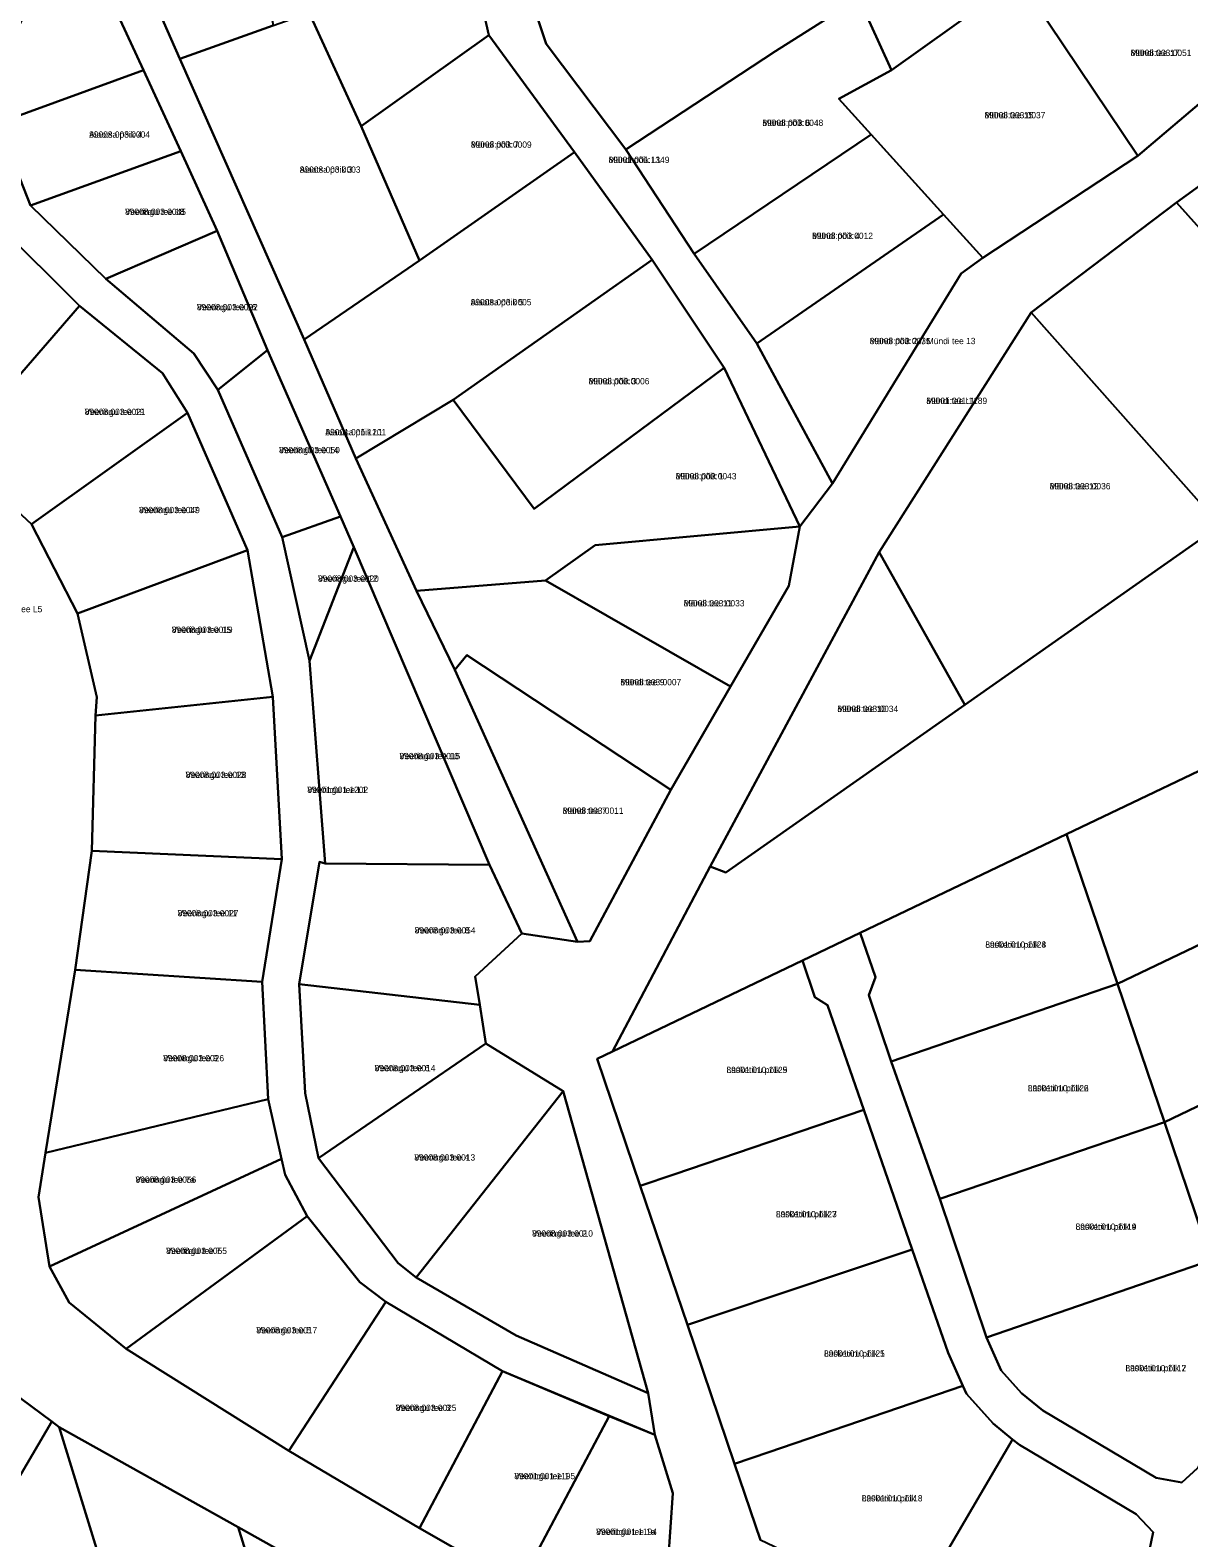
# Model space of a CAD drawing. Extents: x 526849 to 562296, y 6591741 to 6618546.
# Drawn here: x 551781.3 to 552057.6, y 6595150.6 to 6595510 of the extents above; entities that cross this region are included whole.
import ezdxf

# ---------------------------------------------------------------- set-up
doc = ezdxf.new("R2010")
doc.units = 0
for name, color, linetype in [('L_AADRESS', 7, 'Continuous'), ('PIIR', 7, 'Continuous'), ('TUNNUS', 7, 'Continuous')]:
    doc.layers.add(name, color=color, linetype=linetype)

msp = doc.modelspace()

# ---------------------------------------------------------------- linework, layer by layer
at = {"layer": 'PIIR'}
for points in [[(551964.77, 6595391.69), (551946.79, 6595429.49), (551929.58, 6595455.26), (551911.09, 6595480.89), (551890.68, 6595508.81), (551882.81, 6595543.46), (551865.79, 6595582.79), (551877.72, 6595589.12), (551887.08, 6595593.9), (551894.36, 6595596.82), (551900.5, 6595597.77), (551903.42, 6595569.83), (551905.13, 6595553.97), (551891.18, 6595547.41), (551901.06, 6595516.54), (551904.33, 6595506.76), (551923.27, 6595481.57), (551939.61, 6595456.7), (551954.54, 6595435.31), (551972.6, 6595401.9)], [(551961.5, 6595565.35), (551971.33, 6595534.05), (551978.88, 6595517.62), (551959, 6595504.96), (551923.27, 6595481.57), (551904.33, 6595506.76), (551901.06, 6595516.54), (551919.15, 6595537.84), (551905.13, 6595553.97)], [(551829.57, 6595562.67), (551839.19, 6595511.07), (551816.95, 6595503.16), (551796.95, 6595548.73)], [(551978.88, 6595517.62), (551971.33, 6595534.05), (552000.62, 6595547.11), (552006.03, 6595539.04), (552057.28, 6595558.89), (552070.25, 6595521.97), (552024.39, 6595527.33), (552017.07, 6595522.21), (551986.69, 6595500.47)], [(551791.57, 6595536.56), (551796.95, 6595548.73), (551816.95, 6595503.16), (551846.61, 6595436.25), (551858.94, 6595407.89), (551873.42, 6595376.36), (551882.52, 6595357.51), (551911.77, 6595292.67), (551898.51, 6595294.64), (551890.77, 6595311.04), (551858.42, 6595386.71), (551855.24, 6595394.02), (551837.87, 6595433.73), (551825.88, 6595462.13), (551817.17, 6595481.15), (551808.31, 6595500.49)], [(551890.68, 6595508.81), (551860.17, 6595487.07), (551847.77, 6595514.14), (551845.39, 6595519.77), (551882.81, 6595543.46)], [(551778.73, 6595511.21), (551791.57, 6595536.56), (551808.31, 6595500.49), (551773.6, 6595487.85)], [(552070.25, 6595521.97), (552062.66, 6595494.62), (552045.4, 6595480.02), (552017.07, 6595522.21), (552024.39, 6595527.33)], [(552045.4, 6595480.02), (552008.4, 6595455.75), (551999.08, 6595466.03), (551981.81, 6595485.1), (551974.11, 6595493.65), (551986.69, 6595500.47), (552017.07, 6595522.21)], [(551923.27, 6595481.57), (551959, 6595504.96), (551978.88, 6595517.62), (551986.69, 6595500.47), (551974.11, 6595493.65), (551981.81, 6595485.1), (551939.61, 6595456.7)], [(551860.17, 6595487.07), (551874.14, 6595455.12), (551846.61, 6595436.25), (551816.95, 6595503.16), (551839.19, 6595511.07), (551847.77, 6595514.14)], [(551860.17, 6595487.07), (551890.68, 6595508.81), (551911.09, 6595480.89), (551874.14, 6595455.12)], [(551817.17, 6595481.15), (551781.34, 6595468.23), (551773.6, 6595487.85), (551808.31, 6595500.49)], [(552098.59, 6595457.53), (552078.27, 6595442.56), (552054.64, 6595468.9), (552079.06, 6595486.66), (552083.68, 6595491.91), (552093.5, 6595483.27), (552098.84, 6595475.58), (552094.21, 6595466.04)], [(551939.61, 6595456.7), (551981.81, 6595485.1), (551999.08, 6595466.03), (551954.54, 6595435.31)], [(551825.88, 6595462.13), (551799.3, 6595450.75), (551781.34, 6595468.23), (551817.17, 6595481.15)], [(551858.94, 6595407.89), (551846.61, 6595436.25), (551874.14, 6595455.12), (551911.09, 6595480.89), (551929.58, 6595455.26), (551882.13, 6595421.86)], [(552054.64, 6595468.9), (552078.27, 6595442.56), (552101.13, 6595417.08), (552065.04, 6595391.94), (552019.94, 6595442.69)], [(551793.02, 6595444.26), (551762.89, 6595409.54), (551724.17, 6595437.26), (551773.57, 6595463.59)], [(552008.4, 6595455.75), (552003.24, 6595451.97), (551972.6, 6595401.9), (551954.54, 6595435.31), (551999.08, 6595466.03)], [(551837.87, 6595433.73), (551826.01, 6595424.26), (551820.31, 6595432.91), (551799.3, 6595450.75), (551825.88, 6595462.13)], [(551882.13, 6595421.86), (551929.58, 6595455.26), (551946.79, 6595429.49), (551901.42, 6595395.85)], [(551812.86, 6595428.2), (551818.81, 6595418.75), (551781.6, 6595392.24), (551762.89, 6595409.54), (551793.02, 6595444.26)], [(552065.04, 6595391.94), (552004.11, 6595349.12), (551983.7, 6595385.57), (552019.94, 6595442.69)], [(551855.24, 6595394.02), (551841.39, 6595389.1), (551826.01, 6595424.26), (551837.87, 6595433.73)], [(551901.42, 6595395.85), (551946.79, 6595429.49), (551964.77, 6595391.69), (551915.98, 6595387.23), (551904.12, 6595378.76), (551873.42, 6595376.36), (551858.94, 6595407.89), (551882.13, 6595421.86)], [(551833.06, 6595385.99), (551792.52, 6595370.94), (551781.6, 6595392.24), (551818.81, 6595418.75)], [(551858.42, 6595386.71), (551847.88, 6595359.67), (551841.39, 6595389.1), (551855.24, 6595394.02)], [(551915.98, 6595387.23), (551964.77, 6595391.69), (551962.18, 6595377.53), (551948.28, 6595353.55), (551904.12, 6595378.76)], [(551839.11, 6595351.07), (551796.87, 6595346.63), (551797.18, 6595351), (551792.52, 6595370.94), (551833.06, 6595385.99)], [(551847.88, 6595359.67), (551858.42, 6595386.71), (551890.77, 6595311.04), (551851.63, 6595311.34)], [(552004.11, 6595349.12), (551947.12, 6595309.15), (551943.4, 6595310.63), (551983.7, 6595385.57)], [(551948.28, 6595353.55), (551934, 6595328.88), (551885.41, 6595360.97), (551882.52, 6595357.51), (551873.42, 6595376.36), (551904.12, 6595378.76)], [(551885.41, 6595360.97), (551934, 6595328.88), (551914.76, 6595292.82), (551911.77, 6595292.67), (551882.52, 6595357.51)], [(551839.11, 6595351.07), (551841.3, 6595312.35), (551796, 6595314.31), (551796.87, 6595346.63)], [(552075.64, 6595340.93), (552087.88, 6595305.31), (552040.53, 6595282.67), (552028.41, 6595318.34)], [(552028.41, 6595318.34), (552040.53, 6595282.67), (551986.57, 6595264.15), (551981.25, 6595279.91), (551982.82, 6595284.24), (551979.22, 6595294.82)], [(551841.3, 6595312.35), (551836.56, 6595283.14), (551791.98, 6595285.98), (551796, 6595314.31)], [(551850.24, 6595311.69), (551851.63, 6595311.34), (551890.77, 6595311.04), (551898.51, 6595294.64), (551887.38, 6595284.4), (551888.48, 6595277.6), (551845.42, 6595282.54)], [(552087.88, 6595305.31), (552097.45, 6595277.45), (552099.19, 6595272.37), (552051.73, 6595249.67), (552040.53, 6595282.67)], [(551965.46, 6595288.24), (551968.39, 6595279.5), (551971.39, 6595277.55), (551980.02, 6595252.6), (551934.72, 6595237.21), (551926.74, 6595234.5), (551916.46, 6595264.8), (551920.12, 6595266.55)], [(551791.98, 6595285.98), (551836.56, 6595283.14), (551838, 6595255.17), (551784.94, 6595242.36)], [(551846.82, 6595256.56), (551845.42, 6595282.54), (551888.48, 6595277.6), (551889.91, 6595268.4), (551850.01, 6595241.07)], [(552040.53, 6595282.67), (552051.73, 6595249.67), (551998.16, 6595231.36), (551986.57, 6595264.15)], [(552099.19, 6595272.37), (552102.39, 6595263.02), (552105.94, 6595252.6), (552089.2, 6595220.9), (552072.13, 6595189.6), (552062.91, 6595216.77), (552051.73, 6595249.67)], [(551869, 6595216.07), (551850.01, 6595241.07), (551889.91, 6595268.4), (551908.39, 6595257.07), (551873.3, 6595212.62)], [(551785.87, 6595215.25), (551783.24, 6595231.82), (551784.94, 6595242.36), (551838, 6595255.17), (551841.23, 6595240.89)], [(551928.62, 6595185.07), (551897.12, 6595198.77), (551873.3, 6595212.62), (551908.39, 6595257.07)], [(551980.02, 6595252.6), (551991.57, 6595219.32), (551946.07, 6595204.08), (551937.98, 6595201.35), (551926.74, 6595234.5), (551934.72, 6595237.21)], [(552051.73, 6595249.67), (552062.91, 6595216.77), (552009.28, 6595198.32), (551998.16, 6595231.36)], [(551785.87, 6595215.25), (551841.23, 6595240.89), (551842.07, 6595237.14), (551847.35, 6595227.27), (551804.18, 6595195.59), (551790.58, 6595206.67)], [(551859.92, 6595211.56), (551866.06, 6595206.81), (551842.96, 6595171.34), (551804.18, 6595195.59), (551847.35, 6595227.27)], [(551991.57, 6595219.32), (552000.2, 6595194.65), (552003.63, 6595186.82), (551957.39, 6595171), (551949.22, 6595168.2), (551937.98, 6595201.35), (551946.07, 6595204.08)], [(552062.91, 6595216.77), (552072.13, 6595189.6), (552059.66, 6595167.21), (552055.85, 6595163.78), (552049.76, 6595164.91), (552022.71, 6595180.96), (552017.62, 6595185.09), (552012.81, 6595190.47), (552009.28, 6595198.32)], [(551893.91, 6595190.33), (551874.09, 6595152.87), (551842.96, 6595171.34), (551866.06, 6595206.81)], [(551754.18, 6595163.11), (551766.67, 6595192.89), (551786.42, 6595178.3), (551760.57, 6595134.35), (551745.14, 6595108.29), (551737.94, 6595131.37)], [(551874.09, 6595152.87), (551893.91, 6595190.33), (551919.35, 6595179.61), (551897.93, 6595139.26)], [(552003.63, 6595186.82), (552004.53, 6595184.9), (552010.87, 6595177.82), (552015.52, 6595174.02), (551990.7, 6595131.67), (551963.64, 6595146.15), (551955.38, 6595150.02), (551949.22, 6595168.2), (551957.39, 6595171)], [(551897.93, 6595139.26), (551919.35, 6595179.61), (551930.22, 6595175.11), (551934.52, 6595161.22), (551933.37, 6595144.99), (551925.48, 6595123.56)], [(551760.57, 6595134.35), (551786.42, 6595178.3), (551788.17, 6595176.98), (551807.99, 6595112.7), (551813.62, 6595094.81), (551800.86, 6595090.74)], [(551788.17, 6595176.98), (551830.84, 6595153.13), (551840.28, 6595122.72), (551807.99, 6595112.7)], [(552015.52, 6595174.02), (552017.15, 6595172.73), (552044.96, 6595156.18), (552049.05, 6595151.91), (552047.73, 6595145.4), (552028.18, 6595111.62), (551990.7, 6595131.67)], [(551830.84, 6595153.13), (551843.53, 6595146.04), (551862.78, 6595083.95), (551864.56, 6595078.28), (551873.83, 6595048.18), (551877.35, 6595042.4), (551885.42, 6595036.38), (551894.57, 6595033.25), (551900.53, 6595033.06), (551928.05, 6595041.63), (551933.75, 6595043.34), (551993.94, 6595061.96), (552006.02, 6595055.21), (551977.04, 6595046.26), (551937.86, 6595034.14), (551903.49, 6595023.51), (551898.35, 6595023.18), (551890.67, 6595023.78), (551881.15, 6595027.41), (551871.95, 6595033.75), (551866.7, 6595040.74), (551864.25, 6595045.16), (551853.02, 6595081.58), (551840.28, 6595122.72)]]:
    msp.add_lwpolyline(points, close=True, dxfattribs=at)
for points in [[(551730.21, 6595532.77), (551705.36, 6595488.91), (551699.24, 6595476.2), (551697.13, 6595467.91), (551699.07, 6595460.23), (551706.41, 6595451.62), (551724.17, 6595437.26), (551762.89, 6595409.54), (551781.6, 6595392.24), (551792.52, 6595370.94), (551797.18, 6595351), (551796.87, 6595346.63), (551796, 6595314.31), (551791.98, 6595285.98), (551784.94, 6595242.36), (551783.24, 6595231.82), (551785.87, 6595215.25), (551790.58, 6595206.67), (551804.18, 6595195.59), (551842.96, 6595171.34), (551874.09, 6595152.87), (551897.93, 6595139.26)], [(551933.37, 6595144.99), (551934.52, 6595161.22), (551930.22, 6595175.11), (551928.62, 6595185.07), (551908.39, 6595257.07), (551889.91, 6595268.4), (551888.48, 6595277.6), (551887.38, 6595284.4), (551898.51, 6595294.64), (551911.77, 6595292.67), (551914.76, 6595292.82), (551934, 6595328.88), (551948.28, 6595353.55), (551962.18, 6595377.53), (551964.77, 6595391.69), (551972.6, 6595401.9), (552003.24, 6595451.97), (552008.4, 6595455.75), (552045.4, 6595480.02), (552062.66, 6595494.62)], [(551773.6, 6595487.85), (551781.34, 6595468.23), (551799.3, 6595450.75), (551820.31, 6595432.91), (551826.01, 6595424.26), (551841.39, 6595389.1), (551847.88, 6595359.67), (551851.63, 6595311.34), (551850.24, 6595311.69), (551845.42, 6595282.54), (551846.82, 6595256.56), (551850.01, 6595241.07), (551869, 6595216.07), (551873.3, 6595212.62), (551897.12, 6595198.77), (551928.62, 6595185.07), (551930.22, 6595175.11), (551893.91, 6595190.33), (551866.06, 6595206.81), (551859.92, 6595211.56), (551847.35, 6595227.27), (551842.07, 6595237.14), (551841.23, 6595240.89), (551838, 6595255.17), (551836.56, 6595283.14), (551841.3, 6595312.35), (551839.11, 6595351.07), (551833.06, 6595385.99), (551818.81, 6595418.75), (551812.86, 6595428.2), (551793.02, 6595444.26), (551773.57, 6595463.59)], [(552079.06, 6595486.66), (552054.64, 6595468.9), (552019.94, 6595442.69), (551983.7, 6595385.57), (551943.4, 6595310.63), (551920.12, 6595266.55), (551916.46, 6595264.8), (551926.74, 6595234.5), (551937.98, 6595201.35), (551949.22, 6595168.2), (551955.38, 6595150.02)], [(552075.64, 6595340.93), (552028.41, 6595318.34), (551979.22, 6595294.82), (551965.46, 6595288.24), (551920.12, 6595266.55), (551943.4, 6595310.63), (551947.12, 6595309.15), (552004.11, 6595349.12), (552065.04, 6595391.94)], [(552047.73, 6595145.4), (552049.05, 6595151.91), (552044.96, 6595156.18), (552017.15, 6595172.73), (552015.52, 6595174.02), (552010.87, 6595177.82), (552004.53, 6595184.9), (552003.63, 6595186.82), (552000.2, 6595194.65), (551991.57, 6595219.32), (551980.02, 6595252.6), (551971.39, 6595277.55), (551968.39, 6595279.5), (551965.46, 6595288.24), (551979.22, 6595294.82), (551982.82, 6595284.24), (551981.25, 6595279.91), (551986.57, 6595264.15), (551998.16, 6595231.36), (552009.28, 6595198.32), (552012.81, 6595190.47), (552017.62, 6595185.09), (552022.71, 6595180.96), (552049.76, 6595164.91), (552055.85, 6595163.78), (552059.66, 6595167.21)], [(551843.53, 6595146.04), (551830.84, 6595153.13), (551788.17, 6595176.98), (551786.42, 6595178.3), (551766.67, 6595192.89)]]:
    msp.add_lwpolyline(points, dxfattribs=at)

# ---------------------------------------------------------------- texts
at = {"layer": 'L_AADRESS'}
for s, p in [('Mündi tee 17', (552043.66, 6595503.84)), ('Mündi põik 6', (551955.88, 6595487.16)), ('Mündi tee 15', (552008.85, 6595488.98)), ('Aiaotsa põik 4', (551795.34, 6595484.36)), ('Mündi põik 7', (551886.35, 6595481.96)), ('Mündi põik L1', (551919.2, 6595478.32)), ('Aiaotsa põik 3', (551845.55, 6595476)), ('Veeringu tee 18', (551803.91, 6595465.95)), ('Mündi põik 4', (551967.73, 6595460.21)), ('Aiaotsa põik 5', (551886.31, 6595444.39)), ('Veeringu tee 16', (551821.04, 6595443.2)), ('Mündi põik 2 // Mündi tee 13', (551981.47, 6595435.14)), ('Mündi põik 3', (551914.43, 6595425.56)), ('Mündi tee L1', (551994.96, 6595420.88)), ('Veeringu tee 19', (551794.28, 6595418.25)), ('Aiaotsa põik L1', (551851.67, 6595413.4)), ('Veeringu tee 14', (551840.62, 6595409.14)), ('Mündi põik 1', (551935.19, 6595402.92)), ('Mündi tee 12', (552024.37, 6595400.53)), ('Veeringu tee 17', (551807.23, 6595394.85)), ('Veeringu tee 12', (551849.91, 6595378.49)), ('Mündi tee 11', (551937.1, 6595372.62)), ('11254 Muuga tee L5', (551765.75, 6595371.23)), ('Veeringu tee 15', (551815.04, 6595366.31)), ('Mündi tee 9', (551922.02, 6595353.82)), ('Mündi tee 10', (551973.75, 6595347.45)), ('Veeringu tee 10', (551869.33, 6595336.2)), ('Veeringu tee 13', (551818.34, 6595331.71)), ('Veeringu tee L1', (551847.36, 6595328.15)), ('Mündi tee 7', (551908.26, 6595323.17)), ('Veeringu tee 11', (551816.44, 6595298.73)), ('Veeringu tee 8', (551872.96, 6595294.65)), ('Lasketiiru põik 8', (552009.03, 6595291.24)), ('Veeringu tee 9', (551813, 6595264.17)), ('Veeringu tee 6', (551863.41, 6595261.8)), ('Lasketiiru põik 9', (551947.31, 6595261.37)), ('Lasketiiru põik 6', (552019.16, 6595257.02)), ('Veeringu tee 4', (551872.88, 6595240.51)), ('Veeringu tee 7a', (551806.38, 6595235.21)), ('Lasketiiru põik 7', (551959.1, 6595226.98)), ('Veeringu tee 2', (551900.96, 6595222.38)), ('Lasketiiru põik 4', (552030.55, 6595224)), ('Veeringu tee 7', (551813.69, 6595218.24)), ('Veeringu tee 5', (551835.21, 6595199.3)), ('Lasketiiru põik 5', (551970.57, 6595193.76)), ('Lasketiiru põik 2', (552042.44, 6595190.28)), ('Veeringu tee 3', (551868.43, 6595180.81)), ('Veeringu tee 1', (551896.72, 6595164.55)), ('Lasketiiru põik 3', (551979.56, 6595159.25)), ('Veeringu tee 1a', (551916.23, 6595151.28))]:
    msp.add_text(s, height=1.5, dxfattribs=at).set_placement(p)
at = {"layer": 'TUNNUS'}
for s, p in [('89008:003:0051', (552043.66, 6595503.84)), ('89008:003:0048', (551955.88, 6595487.16)), ('89008:003:0037', (552008.85, 6595488.98)), ('89008:003:0004', (551795.34, 6595484.36)), ('89008:003:0009', (551886.35, 6595481.96)), ('89001:001:1349', (551919.2, 6595478.32)), ('89008:003:0003', (551845.55, 6595476)), ('89008:003:0045', (551803.91, 6595465.95)), ('89008:003:0012', (551967.73, 6595460.21)), ('89008:003:0005', (551886.31, 6595444.39)), ('89008:003:0022', (551821.04, 6595443.2)), ('89008:003:0035', (551981.47, 6595435.14)), ('89008:003:0006', (551914.43, 6595425.56)), ('89001:001:1189', (551994.96, 6595420.88)), ('89008:003:0021', (551794.28, 6595418.25)), ('89001:001:1201', (551851.67, 6595413.4)), ('89008:003:0050', (551840.62, 6595409.14)), ('89008:003:0043', (551935.19, 6595402.92)), ('89008:003:0036', (552024.37, 6595400.53)), ('89008:003:0049', (551807.23, 6595394.85)), ('89008:003:0020', (551849.91, 6595378.49)), ('89008:003:0033', (551937.1, 6595372.62)), ('89008:003:0019', (551815.04, 6595366.31)), ('89008:003:0007', (551922.02, 6595353.82)), ('89008:003:0034', (551973.75, 6595347.45)), ('89008:003:0015', (551869.33, 6595336.2)), ('89008:003:0028', (551818.34, 6595331.71)), ('89001:001:1202', (551847.36, 6595328.15)), ('89008:003:0011', (551908.26, 6595323.17)), ('89008:003:0027', (551816.44, 6595298.73)), ('89008:003:0054', (551872.96, 6595294.65)), ('89001:010:1124', (552009.03, 6595291.24)), ('89008:003:0026', (551813, 6595264.17)), ('89008:003:0014', (551863.41, 6595261.8)), ('89001:010:1125', (551947.31, 6595261.37)), ('89001:010:1122', (552019.16, 6595257.02)), ('89008:003:0013', (551872.88, 6595240.51)), ('89008:003:0056', (551806.38, 6595235.21)), ('89001:010:1123', (551959.1, 6595226.98)), ('89008:003:0010', (551900.96, 6595222.38)), ('89001:010:1119', (552030.55, 6595224)), ('89008:003:0055', (551813.69, 6595218.24)), ('89008:003:0017', (551835.21, 6595199.3)), ('89001:010:1121', (551970.57, 6595193.76)), ('89001:010:1117', (552042.44, 6595190.28)), ('89008:003:0025', (551868.43, 6595180.81)), ('89001:001:1195', (551896.72, 6595164.55)), ('89001:010:1118', (551979.56, 6595159.25)), ('89001:001:1194', (551916.23, 6595151.28))]:
    msp.add_text(s, height=1.5, dxfattribs=at).set_placement(p)

doc.saveas('drawing.dxf')
